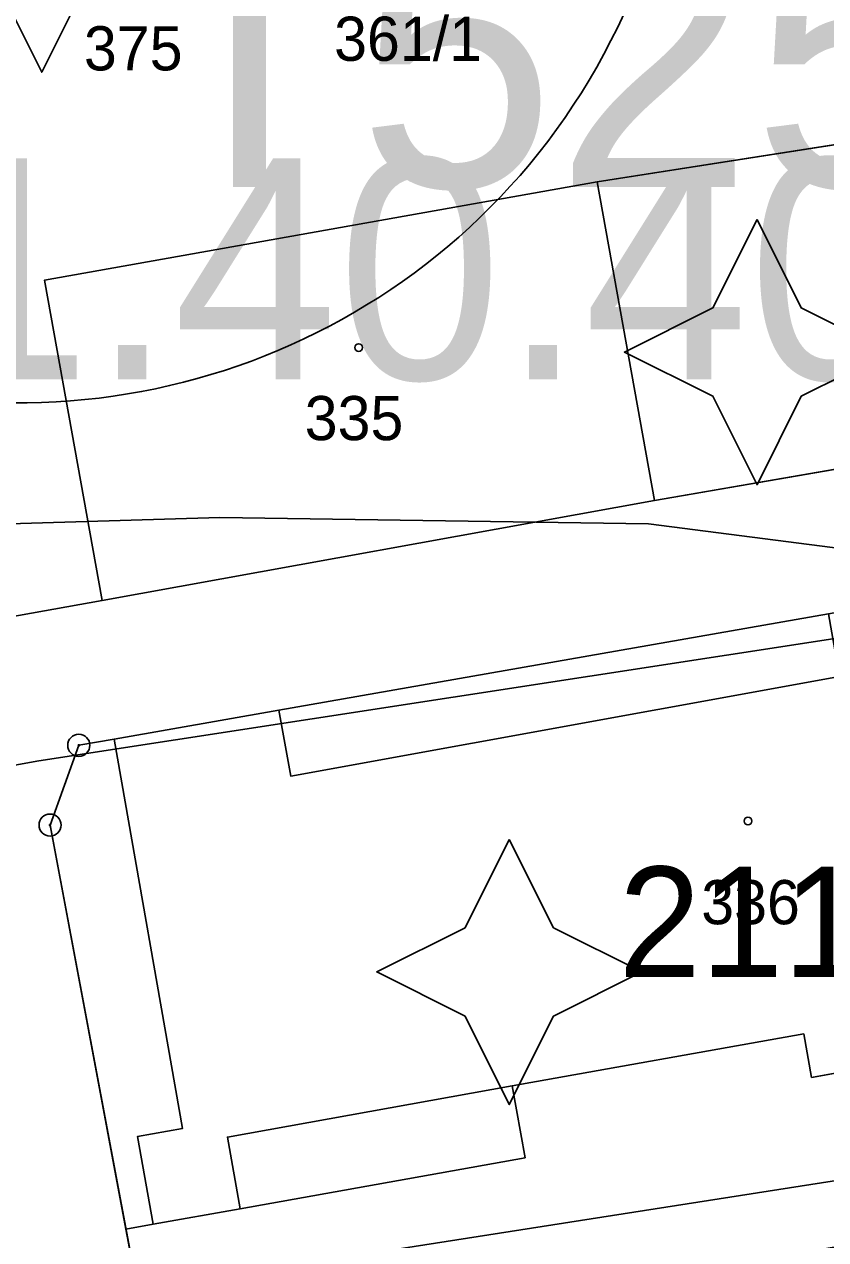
# Model space of a CAD drawing. Extents: x -706130 to -698555, y -971544 to -967260.
# Drawn here: x -704180 to -704143.8, y -969749.5 to -969694.5 of the extents above; entities that cross this region are included whole.
import ezdxf

# ---------------------------------------------------------------- set-up
doc = ezdxf.new("R2010")
doc.units = 0
for name, color, linetype in [('Architektonicky cenná stavba S', 7, 'Continuous'), ('Docházková izochrona - BUS S', 7, 'Continuous'), ('Docházková izochrona - VLAK N', 7, 'Continuous'), ('Elektro VN trafostanice popis S', 7, 'Continuous'), ('Hluková izofona', 7, 'Continuous'), ('KN_Budovy', 7, 'Continuous'), ('KN_Budovy_cisla_domovni', 7, 'Continuous'), ('KN_Hranice_parcel', 7, 'Continuous'), ('KN_Hranice_parcel_vnitrni_kresba', 7, 'Continuous'), ('KN_Parcelni cisla', 7, 'Continuous'), ('KN_Polygon parcely', 7, 'Continuous'), ('KN_POZEMKY_13_ZASTAVENA PLOCHA', 7, 'Continuous'), ('KN_POZEMKY_14_OSTATNI PLOCHA', 7, 'Continuous'), ('KN_VYUZITI_12_zastavena plocha_spolecny dvur', 7, 'Continuous'), ('KN_VYUZITI_26_ostatni plocha_jina plocha', 7, 'Continuous'), ('KN_Věcná břemena k části', 7, 'Continuous'), ('KN_Značky bodu BP', 7, 'Continuous'), ('KN_Značky budov', 7, 'Continuous'), ('OP dráhy', 7, 'Continuous'), ('OP ELE VN_VVN_trafostanice', 7, 'Continuous'), ('Regulační kódy zastavěné S', 7, 'Continuous'), ('VÝŠKOPIS_vrstevnice hlavní', 7, 'Continuous')]:
    doc.layers.add(name, color=color, linetype=linetype)

msp = doc.modelspace()

# ---------------------------------------------------------------- linework, layer by layer
at = {"layer": 'Architektonicky cenná stavba S'}
for points in [[(-704179.25, -969684.669), (-704181.25, -969688.669), (-704185.25, -969690.669), (-704181.25, -969692.669), (-704179.25, -969696.669), (-704177.25, -969692.669), (-704173.25, -969690.669), (-704177.25, -969688.669)], [(-704146.885, -969703.334), (-704148.885, -969707.334), (-704152.885, -969709.334), (-704148.885, -969711.334), (-704146.885, -969715.334), (-704144.885, -969711.334), (-704140.885, -969709.334), (-704144.885, -969707.334)], [(-704158.093, -969731.389), (-704160.093, -969735.389), (-704164.093, -969737.389), (-704160.093, -969739.389), (-704158.093, -969743.389), (-704156.093, -969739.389), (-704152.093, -969737.389), (-704156.093, -969735.389)]]:
    msp.add_lwpolyline(points, close=True, dxfattribs=at)
at = {"layer": 'Docházková izochrona - BUS S'}
msp.add_arc((-704240.773, -969524.401), 400, 310.68625, 92.9342, dxfattribs=at)
at = {"layer": 'Docházková izochrona - VLAK N'}
msp.add_circle((-704165.451, -969778.767), 800, dxfattribs=at)
at = {"layer": 'Hluková izofona'}
msp.add_lwpolyline([(-703748.529, -969686.383), (-703761.395, -969689.692), (-703774.964, -969692.418), (-703783.944, -969694.279), (-703793.465, -969695.589), (-703819.951, -969699.587), (-703887.717, -969709.427), (-703984.616, -969723.88), (-704138.458, -969746.069), (-704205.166, -969756.49), (-704248.815, -969763.252), (-704420.92, -969789.191), (-704546.79, -969808.005), (-704962.749, -969869.028)], dxfattribs=at)
at = {"layer": 'KN_Budovy'}
for points in [[(-704117.23, -969695.85), (-704154.12, -969701.63), (-704151.53, -969716.05), (-704114.85, -969709.7)], [(-704154.12, -969701.63), (-704179.13, -969706.08), (-704176.52, -969720.57), (-704151.53, -969716.05)], [(-704172.88, -969744.48), (-704174.92, -969744.84), (-704174.21, -969748.81), (-704170.27, -969748.11), (-704170.85, -969744.86), (-704157.96, -969742.55), (-704144.77, -969740.19), (-704144.42, -969742.16), (-704139, -969741.19), (-704139.36, -969739.22), (-704119.83, -969735.57), (-704122.56, -969720.26), (-704143.15, -969724.01), (-704167.98, -969728.52), (-704168.52, -969725.54), (-704175.97, -969726.85)]]:
    msp.add_lwpolyline(points, close=True, dxfattribs=at)
at = {"layer": 'KN_Hranice_parcel'}
for p, q in [((-704154.12, -969701.63), (-704151.53, -969716.05)), ((-704177.57, -969727.13), (-704175.97, -969726.85)), ((-704178.87, -969730.74), (-704177.57, -969727.13)), ((-704174.28, -969755.16), (-704178.87, -969730.74))]:
    msp.add_line(p, q, dxfattribs=at)
for points in [[(-704151.53, -969716.05), (-704114.85, -969709.7), (-704117.23, -969695.85), (-704154.12, -969701.63)], [(-704154.12, -969701.63), (-704179.13, -969706.08), (-704176.52, -969720.57), (-704151.53, -969716.05)], [(-704175.97, -969726.85), (-704172.88, -969744.48), (-704174.92, -969744.84), (-704174.21, -969748.81), (-704170.27, -969748.11), (-704157.38, -969745.8), (-704157.96, -969742.55), (-704144.77, -969740.19), (-704144.42, -969742.16), (-704139, -969741.19), (-704139.36, -969739.22), (-704119.83, -969735.57), (-704122.56, -969720.26), (-704143.15, -969724.01), (-704143.65, -969721.18)], [(-704143.65, -969721.18), (-704168.52, -969725.54), (-704175.97, -969726.85)]]:
    msp.add_lwpolyline(points, dxfattribs=at)
at = {"layer": 'KN_Hranice_parcel_vnitrni_kresba'}
for p, q in [((-704143.15, -969724.01), (-704167.98, -969728.52)), ((-704168.52, -969725.54), (-704167.98, -969728.52)), ((-704170.85, -969744.86), (-704157.96, -969742.55)), ((-704170.85, -969744.86), (-704170.27, -969748.11))]:
    msp.add_line(p, q, dxfattribs=at)
at = {"layer": 'KN_Polygon parcely'}
for points in [[(-704151.53, -969716.05), (-704176.52, -969720.57), (-704179.13, -969706.08), (-704154.12, -969701.63), (-704117.23, -969695.85), (-704114.85, -969709.7)], [(-704114.85, -969709.7), (-704117.23, -969695.85), (-704154.12, -969701.63), (-704151.53, -969716.05)], [(-704151.53, -969716.05), (-704154.12, -969701.63), (-704179.13, -969706.08), (-704176.52, -969720.57)], [(-704143.15, -969724.01), (-704143.65, -969721.18), (-704168.52, -969725.54), (-704175.97, -969726.85), (-704172.88, -969744.48), (-704174.92, -969744.84), (-704174.21, -969748.81), (-704170.27, -969748.11), (-704157.38, -969745.8), (-704157.96, -969742.55), (-704144.77, -969740.19), (-704144.42, -969742.16), (-704139, -969741.19), (-704139.36, -969739.22), (-704119.83, -969735.57), (-704122.56, -969720.26)]]:
    msp.add_lwpolyline(points, close=True, dxfattribs=at)
for points in [[(-704174.28, -969755.16), (-704178.87, -969730.74), (-704177.57, -969727.13), (-704175.97, -969726.85), (-704168.52, -969725.54), (-704143.65, -969721.18), (-704123.04, -969717.56), (-704120.59, -969719.89), (-704055.5, -969708.06)], [(-704055.5, -969708.06), (-704120.59, -969719.89), (-704123.04, -969717.56), (-704143.65, -969721.18), (-704143.15, -969724.01), (-704122.56, -969720.26), (-704119.83, -969735.57), (-704139.36, -969739.22), (-704139, -969741.19), (-704144.42, -969742.16), (-704144.77, -969740.19), (-704157.96, -969742.55), (-704157.38, -969745.8), (-704170.27, -969748.11), (-704174.21, -969748.81), (-704174.92, -969744.84), (-704172.88, -969744.48), (-704175.97, -969726.85), (-704177.57, -969727.13), (-704178.87, -969730.74), (-704174.28, -969755.16), (-704108.3, -969743.81), (-704110.52, -969730.39), (-704056.85, -969721.31)]]:
    msp.add_lwpolyline(points, dxfattribs=at)
at = {"layer": 'KN_POZEMKY_13_ZASTAVENA PLOCHA'}
for p, q in [((-704154.12, -969701.63), (-704117.23, -969695.85)), ((-704117.23, -969695.85), (-704154.12, -969701.63)), ((-704179.13, -969706.08), (-704154.12, -969701.63)), ((-704154.12, -969701.63), (-704179.13, -969706.08)), ((-704151.53, -969716.05), (-704154.12, -969701.63)), ((-704154.12, -969701.63), (-704151.53, -969716.05)), ((-704176.52, -969720.57), (-704179.13, -969706.08)), ((-704179.13, -969706.08), (-704176.52, -969720.57)), ((-704114.85, -969709.7), (-704151.53, -969716.05)), ((-704151.53, -969716.05), (-704114.85, -969709.7)), ((-704151.53, -969716.05), (-704176.52, -969720.57)), ((-704176.52, -969720.57), (-704151.53, -969716.05)), ((-704143.65, -969721.18), (-704168.52, -969725.54)), ((-704168.52, -969725.54), (-704143.65, -969721.18)), ((-704168.52, -969725.54), (-704175.97, -969726.85)), ((-704175.97, -969726.85), (-704168.52, -969725.54)), ((-704175.97, -969726.85), (-704177.57, -969727.13)), ((-704172.88, -969744.48), (-704175.97, -969726.85)), ((-704177.57, -969727.13), (-704178.87, -969730.74)), ((-704178.87, -969730.74), (-704174.28, -969755.16)), ((-704144.77, -969740.19), (-704157.96, -969742.55)), ((-704144.42, -969742.16), (-704144.77, -969740.19)), ((-704139, -969741.19), (-704144.42, -969742.16)), ((-704157.96, -969742.55), (-704157.38, -969745.8)), ((-704174.92, -969744.84), (-704172.88, -969744.48)), ((-704174.21, -969748.81), (-704174.92, -969744.84)), ((-704157.38, -969745.8), (-704170.27, -969748.11)), ((-704170.27, -969748.11), (-704174.21, -969748.81))]:
    msp.add_line(p, q, dxfattribs=at)
at = {"layer": 'KN_POZEMKY_14_OSTATNI PLOCHA'}
for p, q in [((-704177.57, -969727.13), (-704175.97, -969726.85)), ((-704175.97, -969726.85), (-704172.88, -969744.48)), ((-704178.87, -969730.74), (-704177.57, -969727.13)), ((-704174.28, -969755.16), (-704178.87, -969730.74)), ((-704157.96, -969742.55), (-704144.77, -969740.19)), ((-704144.77, -969740.19), (-704144.42, -969742.16)), ((-704144.42, -969742.16), (-704139, -969741.19)), ((-704157.38, -969745.8), (-704157.96, -969742.55)), ((-704172.88, -969744.48), (-704174.92, -969744.84)), ((-704174.92, -969744.84), (-704174.21, -969748.81)), ((-704170.27, -969748.11), (-704157.38, -969745.8)), ((-704174.21, -969748.81), (-704170.27, -969748.11))]:
    msp.add_line(p, q, dxfattribs=at)
at = {"layer": 'KN_VYUZITI_12_zastavena plocha_spolecny dvur'}
for p, q in [((-704117.23, -969695.85), (-704154.12, -969701.63)), ((-704154.12, -969701.63), (-704179.13, -969706.08)), ((-704179.13, -969706.08), (-704176.52, -969720.57)), ((-704151.53, -969716.05), (-704114.85, -969709.7)), ((-704176.52, -969720.57), (-704151.53, -969716.05)), ((-704143.65, -969721.18), (-704168.52, -969725.54)), ((-704168.52, -969725.54), (-704175.97, -969726.85)), ((-704175.97, -969726.85), (-704177.57, -969727.13)), ((-704177.57, -969727.13), (-704178.87, -969730.74)), ((-704178.87, -969730.74), (-704174.28, -969755.16))]:
    msp.add_line(p, q, dxfattribs=at)
at = {"layer": 'KN_VYUZITI_26_ostatni plocha_jina plocha'}
for p, q in [((-704177.57, -969727.13), (-704175.97, -969726.85)), ((-704175.97, -969726.85), (-704172.88, -969744.48)), ((-704178.87, -969730.74), (-704177.57, -969727.13)), ((-704174.28, -969755.16), (-704178.87, -969730.74)), ((-704157.96, -969742.55), (-704144.77, -969740.19)), ((-704144.77, -969740.19), (-704144.42, -969742.16)), ((-704144.42, -969742.16), (-704139, -969741.19)), ((-704157.38, -969745.8), (-704157.96, -969742.55)), ((-704172.88, -969744.48), (-704174.92, -969744.84)), ((-704174.92, -969744.84), (-704174.21, -969748.81)), ((-704170.27, -969748.11), (-704157.38, -969745.8)), ((-704174.21, -969748.81), (-704170.27, -969748.11))]:
    msp.add_line(p, q, dxfattribs=at)
at = {"layer": 'KN_Věcná břemena k části'}
for points in [[(-704202.53, -969725.24), (-704204.56, -969725.6), (-704200.17, -969756.67), (-704197.26, -969759.11), (-704191.97, -969758.2), (-704184.97, -969757), (-704185.26, -969755.32), (-704181.85, -969754.74), (-704181.56, -969756.41), (-704174.28, -969755.16), (-704175.44, -969749.03), (-704178.87, -969730.74), (-704177.57, -969727.13), (-704175.97, -969726.85), (-704168.52, -969725.54), (-704143.65, -969721.18), (-704123.04, -969717.56), (-704120.59, -969719.89), (-704112.99, -969718.51), (-704114.85, -969709.7), (-704151.53, -969716.05), (-704176.52, -969720.57)], [(-704108.3, -969743.81), (-704110.52, -969730.39), (-704112.5, -969718.42), (-704112.99, -969718.51), (-704120.59, -969719.89), (-704122.56, -969720.26), (-704119.83, -969735.57), (-704139.36, -969739.22), (-704139, -969741.19), (-704144.42, -969742.16), (-704144.77, -969740.19), (-704157.96, -969742.55), (-704157.38, -969745.8), (-704170.27, -969748.11), (-704174.21, -969748.81), (-704175.44, -969749.03), (-704174.28, -969755.16)]]:
    msp.add_lwpolyline(points, close=True, dxfattribs=at)
at = {"layer": 'KN_Značky bodu BP'}
for centre, radius in [((-704177.57, -969727.13), 0.5), ((-704177.57, -969727.13), 0.0303), ((-704178.87, -969730.74), 0.5), ((-704178.87, -969730.74), 0.0303)]:
    msp.add_circle(centre, radius, dxfattribs=at)
at = {"layer": 'KN_Značky budov'}
for centre in [(-704164.907, -969709.129), (-704147.297, -969730.559)]:
    msp.add_circle(centre, 0.175, dxfattribs=at)
at = {"layer": 'OP dráhy'}
msp.add_lwpolyline([(-703980.566, -969698.197), (-704085.542, -969713.417), (-704086.048, -969713.492), (-704179.385, -969727.839), (-704181.975, -969728.296), (-704185.799, -969729.187), (-704189.556, -969730.327), (-704193.231, -969731.71), (-704196.807, -969733.33), (-704200.27, -969735.181), (-704203.604, -969737.255), (-704206.795, -969739.542), (-704209.83, -969742.032), (-704209.832, -969742.034), (-704251.081, -969748.424), (-704423.147, -969774.357), (-704548.987, -969793.167)], dxfattribs=at)
at = {"layer": 'OP ELE VN_VVN_trafostanice'}
msp.add_arc((-704180.227, -969681.622), 30, 92.2204, 53.2784, dxfattribs=at)
at = {"layer": 'VÝŠKOPIS_vrstevnice hlavní'}
msp.add_lwpolyline([(-704375.494, -969477.959), (-704361.917, -969513.301), (-704354.773, -969521.035), (-704344.095, -969524.889), (-704336.579, -969525.782), (-704330.223, -969527.828), (-704323.307, -969535.372), (-704303.591, -969627.647), (-704292.396, -969667.305), (-704286.984, -969680.737), (-704282.774, -969688.054), (-704273.915, -969699.125), (-704262.645, -969707.685), (-704252.8, -969711.109), (-704242.243, -969713.82), (-704223.41, -969716.816), (-704204.292, -969717.815), (-704171.193, -969716.816), (-704151.79, -969717.101), (-704134.098, -969719.384), (-704114.695, -969724.235), (-704099.858, -969729.942), (-704080.209, -969740.42)], dxfattribs=at)

# ---------------------------------------------------------------- texts
at = {"layer": 'Elektro VN trafostanice popis S'}
msp.add_text('T5251', height=12, dxfattribs=at).set_placement((-704174.744, -969701.857))
at = {"layer": 'KN_Budovy_cisla_domovni'}
msp.add_text('211', height=5, dxfattribs=at).set_placement((-704153.144, -969737.624))
at = {"layer": 'KN_Parcelni cisla'}
for s, p in [('375', (-704177.34, -969696.583)), ('361/1', (-704166.02, -969696.15)), ('335', (-704167.35, -969713.32)), ('336', (-704149.41, -969735.23))]:
    msp.add_text(s, height=2, dxfattribs=at).set_placement(p)
at = {"layer": 'Regulační kódy zastavěné S'}
msp.add_text('SV.1.40.40', height=10, dxfattribs=at).set_placement((-704206.008, -969710.569))

doc.saveas('drawing.dxf')
